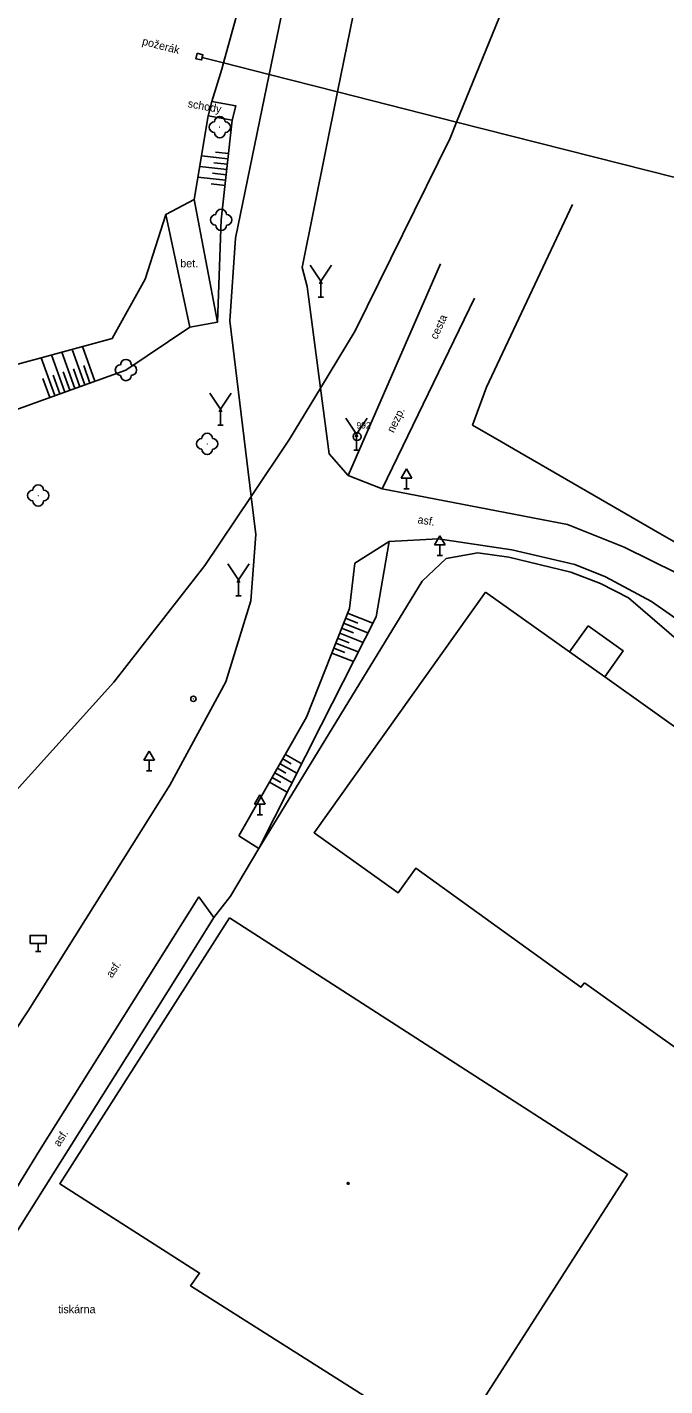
# Model space of a CAD drawing. Extents: x -794191 to -788944, y -1117087 to -1105044.
# Drawn here: x -791967.3 to -791907.6, y -1109696 to -1109568.7 of the extents above; entities that cross this region are included whole.
import ezdxf

# ---------------------------------------------------------------- set-up
doc = ezdxf.new("R2010")
doc.units = 0
for name, color, linetype in [('Doplněk polohopisu', 7, 'Continuous'), ('Doplňkové značky', 7, 'Continuous'), ('Dopravní zařízení', 7, 'Continuous'), ('Hranice - ploty_ zdi', 7, 'Continuous'), ('Komunikace', 7, 'Continuous'), ('Pomocné popisy', 7, 'Continuous'), ('Stavební objekty', 7, 'Continuous'), ('temporary_level_1', 7, 'Continuous'), ('Vodstvo', 7, 'Continuous'), ('Výškopis', 7, 'Continuous'), ('Zeleň', 7, 'Continuous'), ('Značky druhů budov', 7, 'Continuous')]:
    doc.layers.add(name, color=color, linetype=linetype)

msp = doc.modelspace()

# ---------------------------------------------------------------- linework, layer by layer
at = {"layer": 'Doplněk polohopisu'}
msp.add_lwpolyline([(-791951.67, -1109584.85), (-791949.48, -1109596.33), (-791952.09, -1109596.79), (-791954.33, -1109586.23)], dxfattribs=at)
at = {"layer": 'Doplňkové značky'}
for p, q in [((-791939.81, -1109592.5), (-791940.81, -1109591)), ((-791940.06, -1109594), (-791939.56, -1109594)), ((-791949.21, -1109604.49), (-791950.21, -1109602.99)), ((-791936.45, -1109606.84), (-791937.45, -1109605.34)), ((-791949.46, -1109605.99), (-791948.96, -1109605.99)), ((-791936.7, -1109608.34), (-791936.2, -1109608.34)), ((-791931.77, -1109610.074), (-791932.27, -1109610.94)), ((-791932.27, -1109610.94), (-791931.27, -1109610.94)), ((-791931.77, -1109610.074), (-791931.27, -1109610.94)), ((-791931.77, -1109611.94), (-791931.77, -1109610.94)), ((-791932.02, -1109611.94), (-791931.52, -1109611.94)), ((-791928.63, -1109616.344), (-791929.13, -1109617.21)), ((-791929.13, -1109617.21), (-791928.13, -1109617.21)), ((-791928.63, -1109616.344), (-791928.13, -1109617.21)), ((-791928.63, -1109618.21), (-791928.63, -1109617.21)), ((-791928.88, -1109618.21), (-791928.38, -1109618.21)), ((-791947.51, -1109620.47), (-791948.51, -1109618.97)), ((-791947.76, -1109621.97), (-791947.26, -1109621.97)), ((-791955.9, -1109636.524), (-791956.4, -1109637.39)), ((-791956.4, -1109637.39), (-791955.4, -1109637.39)), ((-791955.9, -1109636.524), (-791955.4, -1109637.39)), ((-791955.9, -1109638.39), (-791955.9, -1109637.39)), ((-791956.15, -1109638.39), (-791955.65, -1109638.39)), ((-791945.53, -1109640.634), (-791946.03, -1109641.5)), ((-791946.03, -1109641.5), (-791945.03, -1109641.5)), ((-791945.53, -1109640.634), (-791945.03, -1109641.5)), ((-791945.53, -1109642.5), (-791945.53, -1109641.5)), ((-791945.78, -1109642.5), (-791945.28, -1109642.5)), ((-791966.55, -1109655.31), (-791966.05, -1109655.31)), ((-791966.3, -1109654.56), (-791966.3, -1109655.31))]:
    msp.add_line(p, q, dxfattribs=at)
for points in [[(-791939.81, -1109594), (-791939.81, -1109592.5), (-791938.81, -1109591)], [(-791939.685, -1109592.75), (-791939.81, -1109592.5), (-791939.935, -1109592.75)], [(-791949.21, -1109605.99), (-791949.21, -1109604.49), (-791948.21, -1109602.99)], [(-791949.085, -1109604.74), (-791949.21, -1109604.49), (-791949.335, -1109604.74)], [(-791936.45, -1109608.34), (-791936.45, -1109606.84), (-791935.45, -1109605.34)], [(-791936.325, -1109607.09), (-791936.45, -1109606.84), (-791936.575, -1109607.09)], [(-791947.51, -1109621.97), (-791947.51, -1109620.47), (-791946.51, -1109618.97)], [(-791947.385, -1109620.72), (-791947.51, -1109620.47), (-791947.635, -1109620.72)]]:
    msp.add_lwpolyline(points, dxfattribs=at)
msp.add_lwpolyline([(-791967.05, -1109654.56), (-791965.55, -1109654.56), (-791965.55, -1109653.81), (-791967.05, -1109653.81)], close=True, dxfattribs=at)
for radius in [0.25, 0.0005]:
    msp.add_circle((-791951.75, -1109631.63), radius, dxfattribs=at)
at = {"layer": 'Dopravní zařízení'}
msp.add_line((-791946.33, -1109612.67), (-791942.73, -1109607.31), dxfattribs=at)
for points in [[(-791939.83, -1109602.51), (-791936.58, -1109597.14), (-791927.68, -1109579.08), (-791927.07, -1109577.58), (-791922.49, -1109566.33), (-791917.6, -1109550.7), (-791912.78, -1109529.79), (-791910.52, -1109518.08)], [(-791942.73, -1109607.31), (-791939.83, -1109602.51)], [(-792019.03, -1109682.15), (-791996.67, -1109665.66), (-791980.04, -1109651.57), (-791968.92, -1109640.84), (-791959.21, -1109630.07), (-791950.68, -1109619.15), (-791946.33, -1109612.67)]]:
    msp.add_lwpolyline(points, dxfattribs=at)
at = {"layer": 'Hranice - ploty_ zdi'}
for p, q in [((-791951.52, -1109571.65), (-791951.39, -1109571.12)), ((-791922.86, -1109607.56), (-791921.74, -1109608.21)), ((-791921.74, -1109608.21), (-791908.03, -1109616.15)), ((-791928.06, -1109618.49), (-791930.31, -1109620.61)), ((-791925.09, -1109617.96), (-791928.06, -1109618.49)), ((-791922.18, -1109618.35), (-791925.09, -1109617.96)), ((-791916.37, -1109619.75), (-791922.18, -1109618.35)), ((-791913.59, -1109620.83), (-791916.37, -1109619.75)), ((-791930.31, -1109620.61), (-791945.62, -1109645.66)), ((-791910.95, -1109622.16), (-791913.59, -1109620.83)), ((-791868.6, -1109658.8), (-791910.95, -1109622.16)), ((-791945.62, -1109645.66), (-791948.26, -1109650.14)), ((-791948.26, -1109650.14), (-791949.83, -1109652.14)), ((-791964.2, -1109675.06), (-791974.78, -1109691.82))]:
    msp.add_line(p, q, dxfattribs=at)
for points in [[(-791951.39, -1109571.12), (-791950.85, -1109571.29), (-791950.97, -1109571.76), (-791951.52, -1109571.65)], [(-791950.03, -1109575.67), (-791947.77, -1109576.06), (-791948.11, -1109577.4), (-791950.36, -1109577)], [(-791916.21, -1109585.32), (-791924.28, -1109602.43), (-791925.57, -1109605.98), (-791922.86, -1109607.56)], [(-791904.17, -1109618.3), (-791906.94, -1109616.77), (-791908.03, -1109616.15)], [(-791949.83, -1109652.14), (-791953.01, -1109657.25), (-791959.12, -1109666.97), (-791964.2, -1109675.06)]]:
    msp.add_lwpolyline(points, dxfattribs=at)
at = {"layer": 'Komunikace'}
for p, q in [((-791937.24, -1109610.69), (-791928.58, -1109590.88)), ((-791934.04, -1109611.96), (-791925.38, -1109594.08)), ((-791946.33, -1109612.67), (-791948.34, -1109596.22)), ((-791939.02, -1109608.67), (-791937.24, -1109610.69)), ((-791934.04, -1109611.96), (-791937.24, -1109610.69)), ((-791928.8, -1109616.64), (-791921.88, -1109617.66)), ((-791936.62, -1109618.93), (-791937.12, -1109623.16)), ((-791937.12, -1109623.16), (-791941.13, -1109633.35)), ((-791941.13, -1109633.35), (-791947.47, -1109644.46)), ((-791947.47, -1109644.46), (-791945.62, -1109645.66)), ((-791966.17, -1109673.97), (-791951.25, -1109650.2)), ((-791949.83, -1109652.14), (-791951.25, -1109650.2)), ((-791975.97, -1109689.91), (-791966.17, -1109673.97))]:
    msp.add_line(p, q, dxfattribs=at)
for points in [[(-791912.38, -1109424.51), (-791922.91, -1109470.04), (-791928.11, -1109494.31), (-791930, -1109504.9), (-791934.58, -1109526.83), (-791938.52, -1109545.02), (-791942.26, -1109561.64), (-791944.63, -1109573.12), (-791947.8, -1109588.47), (-791948.34, -1109596.22)], [(-791941.07, -1109593), (-791941.55, -1109591.2), (-791938.22, -1109574.75), (-791935.86, -1109563.1), (-791932.22, -1109546.45), (-791927.94, -1109527.3), (-791923.68, -1109506.81), (-791915.38, -1109470.75), (-791908.88, -1109439.29), (-791905.68, -1109423.96)], [(-791941.07, -1109593), (-791939.83, -1109602.51), (-791939.02, -1109608.67)], [(-791857.04, -1109660.96), (-791869.34, -1109650.55), (-791887.83, -1109635.28), (-791899.98, -1109624.72), (-791903.64, -1109621.76), (-791906.42, -1109619.85), (-791911.37, -1109617.43), (-791916.66, -1109615.3), (-791934.04, -1109611.96)], [(-791997.3, -1109690.03), (-791987.8, -1109690.06), (-791985.47, -1109688.41), (-791967.23, -1109660.87), (-791953.94, -1109639.71), (-791948.7, -1109630.03), (-791946.35, -1109622.46), (-791945.89, -1109616.23), (-791946.33, -1109612.67)], [(-791936.62, -1109618.93), (-791933.38, -1109616.88), (-791928.8, -1109616.64)], [(-791921.88, -1109617.66), (-791916, -1109619.05), (-791913.12, -1109620.2), (-791908.79, -1109622.5), (-791905.17, -1109625.04)]]:
    msp.add_lwpolyline(points, dxfattribs=at)
at = {"layer": 'Stavební objekty'}
for p, q in [((-791924.36, -1109621.63), (-791935.33, -1109637.05)), ((-791916.48, -1109627.24), (-791924.36, -1109621.63)), ((-791916.48, -1109627.24), (-791914.74, -1109624.79)), ((-791913.19, -1109629.58), (-791916.48, -1109627.24)), ((-791872.34, -1109658.65), (-791913.19, -1109629.58)), ((-791911.04, -1109676.18), (-791948.37, -1109652.16)), ((-791915.08, -1109658.25), (-791905.04, -1109665.4))]:
    msp.add_line(p, q, dxfattribs=at)
for points in [[(-791914.74, -1109624.79), (-791911.46, -1109627.13), (-791913.19, -1109629.58)], [(-791935.33, -1109637.05), (-791940.43, -1109644.19), (-791934.96, -1109648.1), (-791932.56, -1109649.82), (-791930.89, -1109647.49), (-791915.42, -1109658.67), (-791915.08, -1109658.25)], [(-791948.37, -1109652.16), (-791964.28, -1109677.07), (-791951.17, -1109685.45), (-791952.01, -1109686.64), (-791927.63, -1109702.08), (-791911.04, -1109676.18)]]:
    msp.add_lwpolyline(points, dxfattribs=at)
at = {"layer": 'temporary_level_1'}
for radius in [0.375, 0.0005]:
    msp.add_circle((-791936.4, -1109607.05), radius, dxfattribs=at)
at = {"layer": 'Vodstvo'}
msp.add_line((-791950.03, -1109575.67), (-791950.36, -1109577), dxfattribs=at)
for points in [[(-791963.16, -1109241.35), (-791947.7, -1109259.96), (-791938.61, -1109273.54), (-791900.97, -1109303.33), (-791906.27, -1109324.11), (-791903.31, -1109323.91), (-791901.1, -1109328.09), (-791903.05, -1109329.99), (-791903.98, -1109335.31), (-791903.74, -1109351.48), (-791905.2, -1109370.73), (-791907.75, -1109383.02), (-791915.27, -1109410.85), (-791920.08, -1109431.48), (-791922.57, -1109448.52), (-791923.89, -1109463.93), (-791928.06, -1109482.33), (-791931.16, -1109498.83), (-791934.62, -1109514.25), (-791938.41, -1109531.14), (-791946.06, -1109561.63), (-791948.91, -1109572.03), (-791949.08, -1109572.63), (-791950.03, -1109575.67)], [(-791950.91, -1109571.52), (-791948.91, -1109572.03), (-791944.63, -1109573.12), (-791938.22, -1109574.75), (-791927.07, -1109577.58), (-791906.59, -1109582.78), (-791906.05, -1109582.92)], [(-791950.36, -1109577), (-791951.67, -1109584.85), (-791954.33, -1109586.23), (-791956.27, -1109592.32), (-791959.35, -1109597.88), (-791969.24, -1109600.54), (-791988.37, -1109602.55)]]:
    msp.add_lwpolyline(points, dxfattribs=at)
at = {"layer": 'Výškopis'}
for p, q in [((-791948.46, -1109580.54), (-791949.68, -1109580.4)), ((-791948.51, -1109581.03), (-791950.99, -1109580.76)), ((-791948.56, -1109581.53), (-791949.82, -1109581.39)), ((-791948.73, -1109583.02), (-791951.32, -1109582.74)), ((-791948.62, -1109582.03), (-791951.15, -1109581.75)), ((-791948.68, -1109582.52), (-791949.96, -1109582.38)), ((-791948.78, -1109583.52), (-791950.09, -1109583.37)), ((-791963.79, -1109602.88), (-791965.05, -1109599.41)), ((-791962.85, -1109602.55), (-791964.08, -1109599.15)), ((-791961.91, -1109602.21), (-791963.11, -1109598.89)), ((-791960.97, -1109601.87), (-791962.14, -1109598.63)), ((-791964.74, -1109603.22), (-791966.02, -1109599.67)), ((-791962.38, -1109602.38), (-791962.99, -1109600.7)), ((-791961.44, -1109602.04), (-791962.03, -1109600.4)), ((-791965.2, -1109603.39), (-791965.85, -1109601.6)), ((-791964.26, -1109603.06), (-791964.9, -1109601.3)), ((-791963.32, -1109602.72), (-791963.94, -1109601)), ((-791937.3, -1109623.62), (-791934.92, -1109624.55)), ((-791937.67, -1109624.55), (-791935.38, -1109625.45)), ((-791937.48, -1109624.08), (-791936.32, -1109624.54)), ((-791938.22, -1109625.94), (-791937.14, -1109626.37)), ((-791938.03, -1109625.48), (-791935.83, -1109626.34)), ((-791937.85, -1109625.01), (-791936.73, -1109625.45)), ((-791938.76, -1109627.34), (-791936.74, -1109628.14)), ((-791938.58, -1109626.87), (-791937.55, -1109627.28)), ((-791938.4, -1109626.41), (-791936.29, -1109627.24)), ((-791943.62, -1109637.71), (-791942.04, -1109638.61)), ((-791943.37, -1109637.27), (-791942.59, -1109637.72)), ((-791943.12, -1109636.84), (-791941.59, -1109637.71)), ((-791944.11, -1109638.58), (-791942.5, -1109639.5)), ((-791943.86, -1109638.14), (-791943.07, -1109638.6)), ((-791944.61, -1109639.44), (-791942.95, -1109640.39)), ((-791944.36, -1109639.01), (-791943.54, -1109639.48))]:
    msp.add_line(p, q, dxfattribs=at)
for points in [[(-791949.48, -1109596.33), (-791949.14, -1109586.75), (-791948.11, -1109577.4)], [(-791991.17, -1109606.43), (-791969.27, -1109604.86), (-791958.07, -1109600.82), (-791952.09, -1109596.79)], [(-791933.38, -1109616.88), (-791934.62, -1109623.95), (-791939.76, -1109634.1), (-791945.62, -1109645.66)]]:
    msp.add_lwpolyline(points, dxfattribs=at)
at = {"layer": 'Zeleň'}
for centre in [(-791949.27, -1109578.06), (-791949.14, -1109586.75), (-791958.07, -1109600.82), (-791950.45, -1109607.74), (-791966.29, -1109612.58)]:
    msp.add_circle(centre, 0.0005, dxfattribs=at)
for centre, start, end in [((-791949.77, -1109578.06), 89.99999, 269.99999), ((-791949.27, -1109577.56), 0, 179.99999), ((-791948.77, -1109578.06), 270, 89.99999), ((-791949.27, -1109578.56), 179.99999, 359.99999), ((-791949.64, -1109586.75), 89.99999, 269.99999), ((-791949.14, -1109586.25), 0, 179.99999), ((-791948.64, -1109586.75), 270, 89.99999), ((-791949.14, -1109587.25), 179.99999, 359.99999), ((-791958.57, -1109600.82), 89.99999, 269.99999), ((-791958.07, -1109600.32), 0, 179.99999), ((-791957.57, -1109600.82), 270, 89.99999), ((-791958.07, -1109601.32), 179.99999, 359.99999), ((-791950.45, -1109607.24), 0, 179.99999), ((-791950.95, -1109607.74), 89.99999, 269.99999), ((-791950.45, -1109608.24), 179.99999, 359.99999), ((-791949.95, -1109607.74), 270, 89.99999), ((-791966.79, -1109612.58), 89.99999, 269.99999), ((-791966.29, -1109612.08), 0, 179.99999), ((-791965.79, -1109612.58), 270, 89.99999), ((-791966.29, -1109613.08), 179.99999, 359.99999)]:
    msp.add_arc(centre, 0.5, start, end, dxfattribs=at)
at = {"layer": 'Značky druhů budov'}
msp.add_circle((-791937.23, -1109677.04), 0.0875, dxfattribs=at)

# ---------------------------------------------------------------- texts
at = {"layer": 'Pomocné popisy'}
for s, rotation, p in [('požerák', 345.69972, (-791956.6, -1109570.33)), ('schody', 349.79602, (-791952.32, -1109576.18)), ('cesta', 65.47121, (-791928.92, -1109598.01)), ('nezp.', 64.24292, (-791932.97, -1109606.76)), ('asf.', 350.77927, (-791930.77, -1109615.17)), ('asf.', 56.34502, (-791959.38, -1109657.84)), ('asf.', 57.67324, (-791964.3, -1109673.67))]:
    msp.add_text(s, height=0.75, rotation=rotation, dxfattribs=at).set_placement(p)
for s, p in [('bet.', (-791952.97, -1109591.19)), ('tiskárna', (-791964.43, -1109689.21))]:
    msp.add_text(s, height=0.75, dxfattribs=at).set_placement(p)
at = {"layer": 'temporary_level_1'}
msp.add_text('992', height=0.6, dxfattribs=at).set_placement((-791936.46, -1109606.3))

doc.saveas('drawing.dxf')
